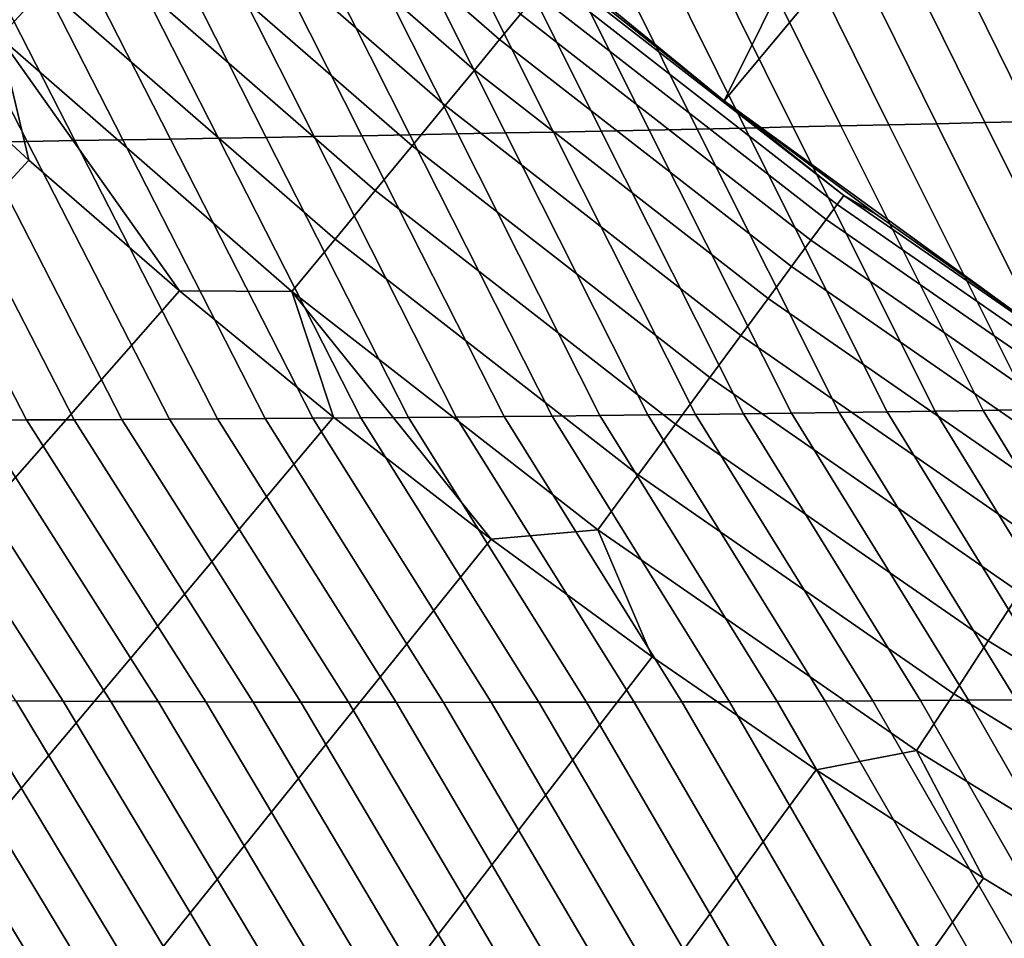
# Model space of a CAD drawing. Header units: metres. Extents: x -109 to 109, y -100 to 58.
# Tile 307 of 642: x -9.68 to -7.67, y -25.2 to -23.33. Entities that reach past the tile are written whole.
import ezdxf

# ---------------------------------------------------------------- set-up
doc = ezdxf.new("R2010")
doc.units = ezdxf.units.M
doc.layers.add('solid_21_062_100_XXX', color=7, linetype='CONTINUOUS')

msp = doc.modelspace()

# ---------------------------------------------------------------- linework, layer by layer
at = {"layer": 'solid_21_062_100_XXX'}
for points in [[(-8.840531, -23.002695, 45.097431), (-8.24378, -23.490654, 45.097431), (-7.561042, -22.118298, 46.597431), (-7.833786, -21.890203, 46.597431)], [(-8.24378, -23.490654, 45.097431), (-7.281698, -22.338179, 46.597431), (-7.561042, -22.118298, 46.597431)], [(-8.24378, -23.490654, 45.097431), (-7.619986, -23.943869, 45.097431), (-6.995806, -22.549805, 46.597431), (-7.281698, -22.338179, 46.597431)], [(-9.627983, -23.258778, 30.219034), (-10.189514, -22.712513, 30.219034), (-10.288895, -22.809191, 30.112827), (-9.721888, -23.360785, 30.112827)], [(-8.659062, -23.314117, 31.067598), (-9.225113, -22.821144, 31.067598), (-9.270413, -22.870354, 30.906261), (-8.701583, -23.365747, 30.906261)], [(-8.701583, -23.365747, 30.906261), (-9.270413, -22.870354, 30.906261), (-9.325074, -22.929731, 30.751375), (-8.75289, -23.428045, 30.751375)], [(-8.75289, -23.428045, 30.751375), (-9.325074, -22.929731, 30.751375), (-9.388679, -22.998823, 30.60412), (-8.812592, -23.500538, 30.60412)], [(-7.614213, -23.532852, -19.985783), (-7.896926, -22.958485, -20.135826), (-7.799069, -22.955347, -20.140818), (-7.516361, -23.530432, -19.993433)], [(-7.516361, -23.530432, -19.993433), (-7.799069, -22.955347, -20.140818), (-7.70121, -22.952183, -20.145796), (-7.418494, -23.527966, -20.001074)], [(-7.418494, -23.527966, -20.001074), (-7.70121, -22.952183, -20.145796), (-7.603347, -22.948992, -20.150761), (-7.320611, -23.525454, -20.008711)], [(-8.298757, -23.548548, -19.932035), (-8.581785, -22.979704, -20.100544), (-8.483966, -22.976749, -20.105621), (-8.201011, -23.546436, -19.939735)], [(-8.201011, -23.546436, -19.939735), (-8.483966, -22.976749, -20.105621), (-8.38614, -22.97377, -20.110687), (-8.10325, -23.544281, -19.947428)], [(-8.10325, -23.544281, -19.947428), (-8.38614, -22.97377, -20.110687), (-8.288307, -22.970766, -20.11574), (-8.005473, -23.542084, -19.955114)], [(-8.005473, -23.542084, -19.955114), (-8.288307, -22.970766, -20.11574), (-8.19047, -22.967735, -20.120781), (-7.907681, -23.539843, -19.962791)], [(-7.907681, -23.539843, -19.962791), (-8.19047, -22.967735, -20.120781), (-8.092627, -22.964678, -20.125809), (-7.809874, -23.537558, -19.970463)], [(-7.809874, -23.537558, -19.970463), (-8.092627, -22.964678, -20.125809), (-7.994778, -22.961596, -20.130823), (-7.712051, -23.535227, -19.978127)], [(-7.712051, -23.535227, -19.978127), (-7.994778, -22.961596, -20.130823), (-7.896926, -22.958485, -20.135826), (-7.614213, -23.532852, -19.985783)], [(-8.982516, -23.562149, -19.877934), (-9.266304, -22.999676, -20.06465), (-9.168542, -22.996897, -20.069815), (-8.884887, -23.560329, -19.885683)], [(-8.884887, -23.560329, -19.885683), (-9.168542, -22.996897, -20.069815), (-9.07077, -22.994093, -20.074968), (-8.78724, -23.55847, -19.893427)], [(-8.78724, -23.55847, -19.893427), (-9.07077, -22.994093, -20.074968), (-8.97299, -22.991266, -20.080109), (-8.689576, -23.55657, -19.901163)], [(-8.689576, -23.55657, -19.901163), (-8.97299, -22.991266, -20.080109), (-8.8752, -22.988413, -20.085236), (-8.591896, -23.554626, -19.908894)], [(-8.591896, -23.554626, -19.908894), (-8.8752, -22.988413, -20.085236), (-8.777403, -22.985535, -20.090351), (-8.494199, -23.552643, -19.916615)], [(-8.494199, -23.552643, -19.916615), (-8.777403, -22.985535, -20.090351), (-8.679598, -22.982632, -20.095455), (-8.396485, -23.550615, -19.924328)], [(-8.396485, -23.550615, -19.924328), (-8.679598, -22.982632, -20.095455), (-8.581785, -22.979704, -20.100544), (-8.298757, -23.548548, -19.932035)], [(-9.762911, -23.575233, -19.81567), (-10.048017, -23.021032, -20.022873), (-9.950343, -23.018448, -20.028139), (-9.665426, -23.57374, -19.823479)], [(-9.665426, -23.57374, -19.823479), (-9.950343, -23.018448, -20.028139), (-9.852657, -23.015839, -20.033392), (-9.567923, -23.572205, -19.831278)], [(-9.567923, -23.572205, -19.831278), (-9.852657, -23.015839, -20.033392), (-9.75496, -23.013205, -20.038633), (-9.470401, -23.570629, -19.839071)], [(-9.470401, -23.570629, -19.839071), (-9.75496, -23.013205, -20.038633), (-9.65725, -23.010548, -20.043861), (-9.37286, -23.569014, -19.846859)], [(-9.37286, -23.569014, -19.846859), (-9.65725, -23.010548, -20.043861), (-9.559529, -23.007866, -20.049078), (-9.275301, -23.567358, -19.854637)], [(-9.275301, -23.567358, -19.854637), (-9.559529, -23.007866, -20.049078), (-9.461798, -23.005161, -20.054281), (-9.177724, -23.565662, -19.86241)], [(-9.177724, -23.565662, -19.86241), (-9.461798, -23.005161, -20.054281), (-9.364056, -23.00243, -20.059471), (-9.080129, -23.563927, -19.870174)], [(-8.812592, -23.500538, 30.60412), (-9.388679, -22.998823, 30.60412), (-9.460741, -23.077105, 30.46562), (-8.880232, -23.58267, 30.46562)], [(-9.080129, -23.563927, -19.870174), (-9.364056, -23.00243, -20.059471), (-9.266304, -22.999676, -20.06465), (-8.982516, -23.562149, -19.877934)], [(-8.545669, -23.250912, 31.752131), (-8.243747, -23.490681, 31.752131), (-8.24378, -23.490654, 45.097431), (-8.840531, -23.002695, 45.097431)], [(-8.880232, -23.58267, 30.46562), (-9.460741, -23.077105, 30.46562), (-9.540712, -23.163977, 30.336931), (-8.955297, -23.673815, 30.336931)], [(-8.955297, -23.673815, 30.336931), (-9.540712, -23.163977, 30.336931), (-9.627983, -23.258778, 30.219034), (-9.037212, -23.773281, 30.219034)], [(-7.999683, -23.683962, 31.57782), (-8.587109, -23.226749, 31.57782), (-8.601606, -23.244352, 31.404663), (-8.013188, -23.702335, 31.404663)], [(-8.587109, -23.226749, 31.57782), (-7.999683, -23.683962, 31.57782), (-8.243747, -23.490681, 31.752131), (-8.545669, -23.250912, 31.752131)], [(-9.037212, -23.773281, 30.219034), (-9.627983, -23.258778, 30.219034), (-9.721888, -23.360785, 30.112827), (-9.125355, -23.880306, 30.112827)], [(-8.013188, -23.702335, 31.404663), (-8.601606, -23.244352, 31.404663), (-8.625651, -23.27355, 31.234156), (-8.035589, -23.732813, 31.234156)], [(-8.035589, -23.732813, 31.234156), (-8.625651, -23.27355, 31.234156), (-8.659062, -23.314117, 31.067598), (-8.066714, -23.77516, 31.067598)], [(-8.066714, -23.77516, 31.067598), (-8.659062, -23.314117, 31.067598), (-8.701583, -23.365747, 30.906261), (-8.106326, -23.829054, 30.906261)], [(-11.690891, -25.141924, 28.576704), (-11.352392, -25.453979, 28.576704), (-9.662025, -23.611811, 30.020081), (-9.961455, -23.336575, 30.020081)], [(-9.721888, -23.360785, 30.112827), (-9.961455, -23.336575, 30.020081), (-9.662025, -23.611811, 30.020081)], [(-9.721888, -23.360785, 30.112827), (-9.662025, -23.611811, 30.020081), (-9.354994, -23.878542, 30.020081)], [(-9.125355, -23.880306, 30.112827), (-9.721888, -23.360785, 30.112827), (-9.354994, -23.878542, 30.020081)], [(-8.106326, -23.829054, 30.906261), (-8.701583, -23.365747, 30.906261), (-8.75289, -23.428045, 30.751375), (-8.154123, -23.894085, 30.751375)], [(-8.154123, -23.894085, 30.751375), (-8.75289, -23.428045, 30.751375), (-8.812592, -23.500538, 30.60412), (-8.209741, -23.969755, 30.60412)], [(-8.209741, -23.969755, 30.60412), (-8.812592, -23.500538, 30.60412), (-8.880232, -23.58267, 30.46562), (-8.272755, -24.055489, 30.46562)], [(-7.935101, -23.721729, 31.752131), (-7.619984, -23.943871, 31.752131), (-7.619986, -23.943869, 45.097431), (-8.24378, -23.490654, 45.097431)], [(-8.243747, -23.490681, 31.752131), (-7.935101, -23.721729, 31.752131), (-8.24378, -23.490654, 45.097431)], [(-7.999683, -23.683962, 31.57782), (-7.935101, -23.721729, 31.752131), (-8.243747, -23.490681, 31.752131)], [(-7.71528, -24.122543, -19.827694), (-8.005473, -23.542084, -19.955114), (-7.907681, -23.539843, -19.962791), (-7.617433, -24.120945, -19.838064)], [(-7.617433, -24.120945, -19.838064), (-7.907681, -23.539843, -19.962791), (-7.809874, -23.537558, -19.970463), (-7.51956, -24.119286, -19.848433)], [(-7.51956, -24.119286, -19.848433), (-7.809874, -23.537558, -19.970463), (-7.712051, -23.535227, -19.978127), (-7.421663, -24.117561, -19.858797)], [(-7.421663, -24.117561, -19.858797), (-7.712051, -23.535227, -19.978127), (-7.614213, -23.532852, -19.985783), (-7.323741, -24.115776, -19.869158)], [(-8.692408, -24.135223, -19.723837), (-8.982516, -23.562149, -19.877934), (-8.884887, -23.560329, -19.885683), (-8.594805, -24.134218, -19.734236)], [(-8.594805, -24.134218, -19.734236), (-8.884887, -23.560329, -19.885683), (-8.78724, -23.55847, -19.893427), (-8.497177, -24.133158, -19.744631)], [(-8.497177, -24.133158, -19.744631), (-8.78724, -23.55847, -19.893427), (-8.689576, -23.55657, -19.901163), (-8.399526, -24.132038, -19.755024)], [(-8.399526, -24.132038, -19.755024), (-8.689576, -23.55657, -19.901163), (-8.591896, -23.554626, -19.908894), (-8.301849, -24.130859, -19.765415)], [(-8.301849, -24.130859, -19.765415), (-8.591896, -23.554626, -19.908894), (-8.494199, -23.552643, -19.916615), (-8.204149, -24.129623, -19.775801)], [(-8.204149, -24.129623, -19.775801), (-8.494199, -23.552643, -19.916615), (-8.396485, -23.550615, -19.924328), (-8.106424, -24.128326, -19.786186)], [(-8.106424, -24.128326, -19.786186), (-8.396485, -23.550615, -19.924328), (-8.298757, -23.548548, -19.932035), (-8.008675, -24.126972, -19.796568)], [(-8.008675, -24.126972, -19.796568), (-8.298757, -23.548548, -19.932035), (-8.201011, -23.546436, -19.939735), (-7.910901, -24.125555, -19.806946)], [(-7.910901, -24.125555, -19.806946), (-8.201011, -23.546436, -19.939735), (-8.10325, -23.544281, -19.947428), (-7.813103, -24.124081, -19.817322)], [(-7.813103, -24.124081, -19.817322), (-8.10325, -23.544281, -19.947428), (-8.005473, -23.542084, -19.955114), (-7.71528, -24.122543, -19.827694)], [(-9.764384, -24.142506, -19.609301), (-10.055247, -23.579479, -19.792208), (-9.957822, -23.578104, -19.800035), (-9.667059, -24.142124, -19.619722)], [(-9.667059, -24.142124, -19.619722), (-9.957822, -23.578104, -19.800035), (-9.860376, -23.576689, -19.807858), (-9.569709, -24.141687, -19.630144)], [(-9.569709, -24.141687, -19.630144), (-9.860376, -23.576689, -19.807858), (-9.762911, -23.575233, -19.81567), (-9.472332, -24.141195, -19.640564)], [(-9.472332, -24.141195, -19.640564), (-9.762911, -23.575233, -19.81567), (-9.665426, -23.57374, -19.823479), (-9.374929, -24.140646, -19.65098)], [(-9.374929, -24.140646, -19.65098), (-9.665426, -23.57374, -19.823479), (-9.567923, -23.572205, -19.831278), (-9.277502, -24.140041, -19.661396)], [(-9.277502, -24.140041, -19.661396), (-9.567923, -23.572205, -19.831278), (-9.470401, -23.570629, -19.839071), (-9.180049, -24.139381, -19.671808)], [(-9.180049, -24.139381, -19.671808), (-9.470401, -23.570629, -19.839071), (-9.37286, -23.569014, -19.846859), (-9.08257, -24.138662, -19.682219)], [(-9.08257, -24.138662, -19.682219), (-9.37286, -23.569014, -19.846859), (-9.275301, -23.567358, -19.854637), (-8.985066, -24.137888, -19.692627)], [(-8.985066, -24.137888, -19.692627), (-9.275301, -23.567358, -19.854637), (-9.177724, -23.565662, -19.86241), (-8.887538, -24.137056, -19.703033)], [(-8.887538, -24.137056, -19.703033), (-9.177724, -23.565662, -19.86241), (-9.080129, -23.563927, -19.870174), (-8.789985, -24.136168, -19.713436)], [(-8.789985, -24.136168, -19.713436), (-9.080129, -23.563927, -19.870174), (-8.982516, -23.562149, -19.877934), (-8.692408, -24.135223, -19.723837)], [(-8.272755, -24.055489, 30.46562), (-8.880232, -23.58267, 30.46562), (-8.955297, -23.673815, 30.336931), (-8.342684, -24.150631, 30.336931)], [(-11.352392, -25.453979, 28.576704), (-11.005567, -25.756756, 28.576704), (-9.354994, -23.878542, 30.020081), (-9.662025, -23.611811, 30.020081)], [(-8.342684, -24.150631, 30.336931), (-8.955297, -23.673815, 30.336931), (-9.037212, -23.773281, 30.219034), (-8.418996, -24.254457, 30.219034)], [(-7.387963, -24.108118, 31.57782), (-7.999683, -23.683962, 31.57782), (-8.013188, -23.702335, 31.404663), (-7.400435, -24.127211, 31.404663)], [(-7.999683, -23.683962, 31.57782), (-7.387963, -24.108118, 31.57782), (-7.619984, -23.943871, 31.752131), (-7.935101, -23.721729, 31.752131)], [(-7.400435, -24.127211, 31.404663), (-8.013188, -23.702335, 31.404663), (-8.035589, -23.732813, 31.234156), (-7.421123, -24.158875, 31.234156)], [(-7.421123, -24.158875, 31.234156), (-8.035589, -23.732813, 31.234156), (-8.066714, -23.77516, 31.067598), (-7.449868, -24.202871, 31.067598)], [(-8.418996, -24.254457, 30.219034), (-9.037212, -23.773281, 30.219034), (-9.125355, -23.880306, 30.112827), (-8.501109, -24.366177, 30.112827)], [(-7.449868, -24.202871, 31.067598), (-8.066714, -23.77516, 31.067598), (-8.106326, -23.829054, 30.906261), (-7.486451, -24.258867, 30.906261)], [(-7.486451, -24.258867, 30.906261), (-8.106326, -23.829054, 30.906261), (-8.154123, -23.894085, 30.751375), (-7.530593, -24.326431, 30.751375)], [(-11.005567, -25.756756, 28.576704), (-10.65067, -26.050028, 28.576704), (-9.040602, -24.136557, 30.020081), (-9.354994, -23.878542, 30.020081)], [(-9.125355, -23.880306, 30.112827), (-9.354994, -23.878542, 30.020081), (-9.040602, -24.136557, 30.020081)], [(-9.125355, -23.880306, 30.112827), (-9.040602, -24.136557, 30.020081), (-8.719098, -24.385653, 30.020081)], [(-8.501109, -24.366177, 30.112827), (-9.125355, -23.880306, 30.112827), (-8.719098, -24.385653, 30.020081)], [(-7.530593, -24.326431, 30.751375), (-8.154123, -23.894085, 30.751375), (-8.209741, -23.969755, 30.60412), (-7.581958, -24.40505, 30.60412)], [(-7.581958, -24.40505, 30.60412), (-8.209741, -23.969755, 30.60412), (-8.272755, -24.055489, 30.46562), (-7.640153, -24.494125, 30.46562)], [(-7.640153, -24.494125, 30.46562), (-8.272755, -24.055489, 30.46562), (-8.342684, -24.150631, 30.336931), (-7.704735, -24.592976, 30.336931)], [(-7.452892, -24.711334, -19.730001), (-7.813103, -24.124081, -19.817322), (-7.71528, -24.122543, -19.827694), (-7.355297, -24.710258, -19.743069)], [(-7.355297, -24.710258, -19.743069), (-7.71528, -24.122543, -19.827694), (-7.617433, -24.120945, -19.838064), (-7.257668, -24.709105, -19.756136)], [(-10.65067, -26.050028, 28.576704), (-10.287962, -26.333582, 28.576704), (-8.719098, -24.385653, 30.020081), (-9.040602, -24.136557, 30.020081)], [(-9.688748, -24.715319, -19.42975), (-10.0562, -24.143312, -19.578022), (-9.958955, -24.143099, -19.588449), (-9.591887, -24.715946, -19.442783)], [(-9.591887, -24.715946, -19.442783), (-9.958955, -24.143099, -19.588449), (-9.861682, -24.14283, -19.598875), (-9.494992, -24.716503, -19.455822)], [(-9.494992, -24.716503, -19.455822), (-9.861682, -24.14283, -19.598875), (-9.764384, -24.142506, -19.609301), (-9.398067, -24.716986, -19.468861)], [(-9.398067, -24.716986, -19.468861), (-9.764384, -24.142506, -19.609301), (-9.667059, -24.142124, -19.619722), (-9.301108, -24.7174, -19.481903)], [(-9.301108, -24.7174, -19.481903), (-9.667059, -24.142124, -19.619722), (-9.569709, -24.141687, -19.630144), (-9.204119, -24.717741, -19.494947)], [(-9.204119, -24.717741, -19.494947), (-9.569709, -24.141687, -19.630144), (-9.472332, -24.141195, -19.640564), (-9.107097, -24.71801, -19.507994)], [(-9.107097, -24.71801, -19.507994), (-9.472332, -24.141195, -19.640564), (-9.374929, -24.140646, -19.65098), (-9.010044, -24.718206, -19.521042)], [(-9.010044, -24.718206, -19.521042), (-9.374929, -24.140646, -19.65098), (-9.277502, -24.140041, -19.661396), (-8.912959, -24.71833, -19.534094)], [(-8.912959, -24.71833, -19.534094), (-9.277502, -24.140041, -19.661396), (-9.180049, -24.139381, -19.671808), (-8.815843, -24.718382, -19.547146)], [(-8.815843, -24.718382, -19.547146), (-9.180049, -24.139381, -19.671808), (-9.08257, -24.138662, -19.682219), (-8.718695, -24.718363, -19.5602)], [(-8.718695, -24.718363, -19.5602), (-9.08257, -24.138662, -19.682219), (-8.985066, -24.137888, -19.692627), (-8.621515, -24.718267, -19.573254)], [(-8.621515, -24.718267, -19.573254), (-8.985066, -24.137888, -19.692627), (-8.887538, -24.137056, -19.703033), (-8.524304, -24.718102, -19.586311)], [(-8.524304, -24.718102, -19.586311), (-8.887538, -24.137056, -19.703033), (-8.789985, -24.136168, -19.713436), (-8.427062, -24.717861, -19.599369)], [(-8.427062, -24.717861, -19.599369), (-8.789985, -24.136168, -19.713436), (-8.692408, -24.135223, -19.723837), (-8.329788, -24.717546, -19.612429)], [(-8.329788, -24.717546, -19.612429), (-8.692408, -24.135223, -19.723837), (-8.594805, -24.134218, -19.734236), (-8.232483, -24.717159, -19.625488)], [(-8.232483, -24.717159, -19.625488), (-8.594805, -24.134218, -19.734236), (-8.497177, -24.133158, -19.744631), (-8.135146, -24.716696, -19.63855)], [(-8.135146, -24.716696, -19.63855), (-8.497177, -24.133158, -19.744631), (-8.399526, -24.132038, -19.755024), (-8.037778, -24.716158, -19.651611)], [(-8.037778, -24.716158, -19.651611), (-8.399526, -24.132038, -19.755024), (-8.301849, -24.130859, -19.765415), (-7.940377, -24.715546, -19.664675)], [(-7.940377, -24.715546, -19.664675), (-8.301849, -24.130859, -19.765415), (-8.204149, -24.129623, -19.775801), (-7.842945, -24.714855, -19.677738)], [(-7.842945, -24.714855, -19.677738), (-8.204149, -24.129623, -19.775801), (-8.106424, -24.128326, -19.786186), (-7.745481, -24.71409, -19.690804)], [(-7.745481, -24.71409, -19.690804), (-8.106424, -24.128326, -19.786186), (-8.008675, -24.126972, -19.796568), (-7.647984, -24.713249, -19.703869)], [(-7.647984, -24.713249, -19.703869), (-8.008675, -24.126972, -19.796568), (-7.910901, -24.125555, -19.806946), (-7.550455, -24.71233, -19.716934)], [(-7.550455, -24.71233, -19.716934), (-7.910901, -24.125555, -19.806946), (-7.813103, -24.124081, -19.817322), (-7.452892, -24.711334, -19.730001)], [(-7.704735, -24.592976, 30.336931), (-8.342684, -24.150631, 30.336931), (-8.418996, -24.254457, 30.219034), (-7.775212, -24.700848, 30.219034)], [(-7.775212, -24.700848, 30.219034), (-8.418996, -24.254457, 30.219034), (-8.501109, -24.366177, 30.112827), (-7.851046, -24.816919, 30.112827)], [(-8.501109, -24.366177, 30.112827), (-8.719098, -24.385653, 30.020081), (-8.390734, -24.625633, 30.020081)], [(-7.851046, -24.816919, 30.112827), (-8.501109, -24.366177, 30.112827), (-8.390734, -24.625633, 30.020081), (-8.055768, -24.85631, 30.020081)], [(-10.287962, -26.333582, 28.576704), (-9.917707, -26.60721, 28.576704), (-8.390734, -24.625633, 30.020081), (-8.719098, -24.385653, 30.020081)], [(-6.984348, -24.897245, 30.46562), (-7.640153, -24.494125, 30.46562), (-7.704735, -24.592976, 30.336931), (-7.043387, -24.999504, 30.336931)], [(-7.043387, -24.999504, 30.336931), (-7.704735, -24.592976, 30.336931), (-7.775212, -24.700848, 30.219034), (-7.107814, -25.111095, 30.219034)], [(-9.917707, -26.60721, 28.576704), (-9.54018, -26.870712, 28.576704), (-8.055768, -24.85631, 30.020081), (-8.390734, -24.625633, 30.020081)], [(-7.107814, -25.111095, 30.219034), (-7.775212, -24.700848, 30.219034), (-7.851046, -24.816919, 30.112827), (-7.177139, -25.231169, 30.112827)], [(-9.722875, -25.292431, -19.253365), (-10.075869, -24.712099, -19.377644), (-9.979138, -24.713011, -19.390665), (-9.626745, -25.294079, -19.268993)], [(-9.626745, -25.294079, -19.268993), (-9.979138, -24.713011, -19.390665), (-9.882374, -24.713852, -19.40369), (-9.530577, -25.295639, -19.28463)], [(-9.530577, -25.295639, -19.28463), (-9.882374, -24.713852, -19.40369), (-9.785578, -24.714621, -19.416719), (-9.434371, -25.297115, -19.300274)], [(-9.434371, -25.297115, -19.300274), (-9.785578, -24.714621, -19.416719), (-9.688748, -24.715319, -19.42975), (-9.338127, -25.298502, -19.315922)], [(-9.338127, -25.298502, -19.315922), (-9.688748, -24.715319, -19.42975), (-9.591887, -24.715946, -19.442783), (-9.241845, -25.299805, -19.331579)], [(-9.241845, -25.299805, -19.331579), (-9.591887, -24.715946, -19.442783), (-9.494992, -24.716503, -19.455822), (-9.145526, -25.30102, -19.34724)], [(-9.145526, -25.30102, -19.34724), (-9.494992, -24.716503, -19.455822), (-9.398067, -24.716986, -19.468861), (-9.04917, -25.302147, -19.362907)], [(-9.04917, -25.302147, -19.362907), (-9.398067, -24.716986, -19.468861), (-9.301108, -24.7174, -19.481903), (-8.952776, -25.303188, -19.378582)], [(-8.952776, -25.303188, -19.378582), (-9.301108, -24.7174, -19.481903), (-9.204119, -24.717741, -19.494947), (-8.856344, -25.304142, -19.39426)], [(-8.856344, -25.304142, -19.39426), (-9.204119, -24.717741, -19.494947), (-9.107097, -24.71801, -19.507994), (-8.759875, -25.305008, -19.409945)], [(-8.759875, -25.305008, -19.409945), (-9.107097, -24.71801, -19.507994), (-9.010044, -24.718206, -19.521042), (-8.663368, -25.305784, -19.425634)], [(-8.663368, -25.305784, -19.425634), (-9.010044, -24.718206, -19.521042), (-8.912959, -24.71833, -19.534094), (-8.566825, -25.306475, -19.441328)], [(-8.566825, -25.306475, -19.441328), (-8.912959, -24.71833, -19.534094), (-8.815843, -24.718382, -19.547146), (-8.470243, -25.307077, -19.457027)], [(-8.470243, -25.307077, -19.457027), (-8.815843, -24.718382, -19.547146), (-8.718695, -24.718363, -19.5602), (-8.373625, -25.30759, -19.472731)], [(-8.373625, -25.30759, -19.472731), (-8.718695, -24.718363, -19.5602), (-8.621515, -24.718267, -19.573254), (-8.276969, -25.308016, -19.48844)], [(-8.276969, -25.308016, -19.48844), (-8.621515, -24.718267, -19.573254), (-8.524304, -24.718102, -19.586311), (-8.180275, -25.308352, -19.50415)], [(-8.180275, -25.308352, -19.50415), (-8.524304, -24.718102, -19.586311), (-8.427062, -24.717861, -19.599369), (-8.083543, -25.308598, -19.519867)], [(-8.083543, -25.308598, -19.519867), (-8.427062, -24.717861, -19.599369), (-8.329788, -24.717546, -19.612429), (-7.986773, -25.308754, -19.535587)], [(-7.986773, -25.308754, -19.535587), (-8.329788, -24.717546, -19.612429), (-8.232483, -24.717159, -19.625488), (-7.889966, -25.308821, -19.551311)], [(-7.889966, -25.308821, -19.551311), (-8.232483, -24.717159, -19.625488), (-8.135146, -24.716696, -19.63855), (-7.79312, -25.308796, -19.567039)], [(-7.79312, -25.308796, -19.567039), (-8.135146, -24.716696, -19.63855), (-8.037778, -24.716158, -19.651611), (-7.696235, -25.30868, -19.582771)], [(-7.696235, -25.30868, -19.582771), (-8.037778, -24.716158, -19.651611), (-7.940377, -24.715546, -19.664675), (-7.599312, -25.308474, -19.598507)], [(-7.599312, -25.308474, -19.598507), (-7.940377, -24.715546, -19.664675), (-7.842945, -24.714855, -19.677738), (-7.50235, -25.308174, -19.614246)], [(-7.50235, -25.308174, -19.614246), (-7.842945, -24.714855, -19.677738), (-7.745481, -24.71409, -19.690804), (-7.405348, -25.307783, -19.629988)], [(-7.405348, -25.307783, -19.629988), (-7.745481, -24.71409, -19.690804), (-7.647984, -24.713249, -19.703869), (-7.308307, -25.307297, -19.645735)], [(-7.851046, -24.816919, 30.112827), (-8.055768, -24.85631, 30.020081), (-7.714465, -25.077501, 30.020081)], [(-7.177139, -25.231169, 30.112827), (-7.851046, -24.816919, 30.112827), (-7.714465, -25.077501, 30.020081), (-7.367093, -25.289034, 30.020081)], [(-9.54018, -26.870712, 28.576704), (-9.155655, -27.123896, 28.576704), (-7.714465, -25.077501, 30.020081), (-8.055768, -24.85631, 30.020081)], [(-9.155655, -27.123896, 28.576704), (-8.764416, -27.366571, 28.576704), (-7.367093, -25.289034, 30.020081), (-7.714465, -25.077501, 30.020081)]]:
    msp.add_3dface(points, dxfattribs=at)

doc.saveas('drawing.dxf')
